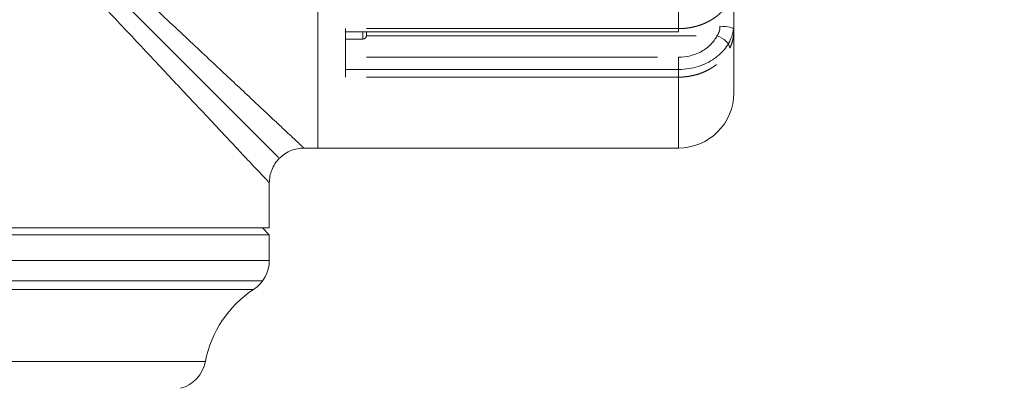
# Model space of a CAD drawing. Header units: millimetres. Extents: x 25069 to 61396, y 8621 to 21558.
# Tile 633 of 656: x 59448 to 59590, y 15284 to 15337. Entities that reach past the tile are written whole.
import ezdxf

# ---------------------------------------------------------------- set-up
doc = ezdxf.new("R2010")
doc.units = ezdxf.units.MM
doc.layers.add('10', color=7, linetype='Continuous')
doc.layers.add('dim', color=84, linetype='Continuous', lineweight=9)
doc.dimstyles.get("Standard").update_dxf_attribs({"dimtxt": 15, "dimasz": 5, "dimexe": 8, "dimexo": 5, "dimgap": 3, "dimtad": 0, "dimzin": 0, "dimdsep": 46, "dimtxsty": 'Standard', "dimblk": 'CLOSEDBLANK', "dimcen": 2, "dimclrd": 4, "dimclre": 3, "dimadec": 0, "dimazin": 0, "dimtfac": 1, "dimtofl": 0, "dimtmove": 0, "dimatfit": 3, "dimldrblk": 'CLOSEDBLANK', "dimfxl": 0, "dimtolj": 1, "dimtzin": 0, "dimarcsym": 0})

# ---------------------------------------------------------------- blocks, each defined once
blk = doc.blocks.new('_ClosedBlank')
at = {"color": 0, "linetype": 'ByBlock', "lineweight": -2}
for p, q in [((-1, 0.167), (0, 0)), ((-1, 0.167), (-1, -0.167)), ((0, 0), (-1, -0.167))]:
    blk.add_line(p, q, dxfattribs=at)
blk = doc.blocks.new('*D37')
at = {"layer": 'Defpoints', "color": 0, "lineweight": 18}
for p in [(59380.09, 15394.87), (59680.21, 15394.87), (59341.09, 14429.87)]:
    blk.add_point(p, dxfattribs=at)
at = {"layer": 'dim', "color": 3, "lineweight": -2}
for p, q in [((59400.09, 15394.87), (59700.21, 15394.87)), ((59361.09, 14429.87), (59700.21, 14429.87))]:
    blk.add_line(p, q, dxfattribs=at)
at = {"layer": 'dim', "color": 4, "lineweight": -3}
for p, q in [((59680.21, 15384.87), (59680.21, 15175.71)), ((59680.21, 14439.87), (59680.21, 14649.04))]:
    blk.add_line(p, q, dxfattribs=at)
at = {"layer": 'dim', "color": 4, "lineweight": -3, "xscale": 10, "yscale": 10, "zscale": 10}
for p, rotation in [((59680.21, 15394.87), 90), ((59680.21, 14429.87), 270)]:
    blk.add_blockref('_ClosedBlank', p, dxfattribs=dict(at, rotation=rotation))
at = {"layer": 'dim', "color": 0, "lineweight": 18, "insert": (59680.21, 14912.37), "char_height": 100, "attachment_point": 5, "rotation": 90}
blk.add_mtext('\\A1;965.00', dxfattribs=at)

msp = doc.modelspace()

# ---------------------------------------------------------------- linework, layer by layer
at = {"layer": '10', "color": 7, "linetype": 'Continuous', "lineweight": 20}
for p, q in [((59543.093, 15335.616), (59543.093, 15394.872)), ((59491.093, 15318.372), (59491.093, 15349.662)), ((59491.093, 15349.004), (59491.093, 15318.372)), ((59485.429, 15317.037), (59459.375, 15343.09)), ((59551.093, 15341.842), (59551.093, 15335.497)), ((59495.093, 15328.617), (59495.093, 15335.616)), ((59495.093, 15335.165), (59543.093, 15335.165)), ((59497.593, 15334.122), (59497.593, 15335.166)), ((59498.093, 15335.616), (59543.093, 15335.616)), ((59498.093, 15334.622), (59498.093, 15335.165)), ((59543.093, 15335.165), (59543.093, 15335.616)), ((59551.093, 15335.497), (59551.093, 15326.372)), ((59551.093, 15335.483), (59551.093, 15326.512)), ((59495.093, 15334.122), (59497.593, 15334.122)), ((59545.654, 15334.578), (59498.094, 15334.578)), ((59498.093, 15331.496), (59540.093, 15331.496)), ((59543.093, 15328.617), (59543.093, 15331.496)), ((59543.093, 15329.733), (59495.093, 15329.733)), ((59543.093, 15328.617), (59498.093, 15328.617)), ((59543.093, 15328.617), (59543.093, 15318.372)), ((59489.093, 15318.372), (59491.093, 15318.372)), ((59491.093, 15318.372), (59543.093, 15318.372)), ((59484.093, 15306.872), (59484.093, 15313.372)), ((59484.093, 15306.872), (59429.436, 15306.872)), ((59484.093, 15305.872), (59483.093, 15306.872)), ((59484.093, 15305.872), (59428.356, 15305.872)), ((59484.093, 15302.152), (59484.093, 15305.872)), ((59418.095, 15302.152), (59484.093, 15302.152)), ((59420.593, 15299.2), (59483.13, 15299.2)), ((59481.832, 15297.968), (59420.587, 15297.968)), ((59420.59, 15287.582), (59474.878, 15287.582))]:
    msp.add_line(p, q, dxfattribs=at)
for centre, radius, start, end in [((59497.593, 15334.622), 0.5, 270, 0), ((59543.093, 15326.372), 8, 270, 0), ((59479.093, 15302.152), 5, 303.20382, 0), ((59490.593, 15284.58), 16, 123.20382, 169.18505), ((59469.966, 15288.521), 5, 285.23036, 349.18505)]:
    msp.add_arc(centre, radius, start, end, dxfattribs=at)
for centre, major_axis, ratio, start_param, end_param in [((59549.093, 15335.497), (2, 0), 0.2291368, 0, 1.5707963), ((59548.654, 15333.43), (1.794, -0.884), 0.5319123, 0.2217225, 1.8270327)]:
    msp.add_ellipse(centre, major_axis=major_axis, ratio=ratio, start_param=start_param, end_param=end_param, dxfattribs=at)
for points, knots in [([(59460.186, 15345.505), (59461.193, 15344.56), (59463.224, 15342.653), (59466.168, 15339.891), (59469.124, 15337.117), (59471.992, 15334.424), (59474.749, 15331.835), (59477.255, 15329.483), (59479.588, 15327.294), (59481.727, 15325.285), (59483.648, 15323.482), (59485.279, 15321.952), (59486.553, 15320.757), (59487.517, 15319.851), (59488.221, 15319.19), (59488.724, 15318.718), (59489.026, 15318.435), (59489.093, 15318.372), (59489.093, 15318.372)], [0, 0, 0, 0, 0.064688, 0.132173, 0.1971405, 0.2695889, 0.3395383, 0.4070755, 0.4722969, 0.542085, 0.6098442, 0.6757483, 0.7399862, 0.7930679, 0.8454872, 0.897378, 0.9488782, 1, 1, 1, 1]), ([(59484.093, 15313.372), (59484.093, 15313.372), (59484.031, 15313.439), (59483.748, 15313.741), (59483.275, 15314.244), (59482.614, 15314.948), (59481.778, 15315.839), (59480.777, 15316.906), (59479.619, 15318.139), (59478.287, 15319.558), (59476.781, 15321.163), (59475.022, 15323.036), (59472.982, 15325.21), (59470.63, 15327.716), (59468.042, 15330.473), (59465.349, 15333.342), (59462.575, 15336.298), (59460.147, 15338.884), (59458.593, 15340.54), (59458.003, 15341.169)], [0, 0, 0, 0, 0.052448, 0.1052035, 0.1583595, 0.2120571, 0.2664332, 0.3189511, 0.3725357, 0.4272885, 0.4833048, 0.5406732, 0.6074842, 0.6766677, 0.7483228, 0.8225382, 0.8890889, 0.9582191, 1, 1, 1, 1]), ([(59543.093, 15335.616), (59543.108, 15335.616), (59543.138, 15335.616), (59543.182, 15335.617), (59543.226, 15335.617), (59543.27, 15335.618), (59543.314, 15335.619), (59543.358, 15335.62), (59543.402, 15335.621), (59543.447, 15335.623), (59543.491, 15335.624), (59543.535, 15335.626), (59543.579, 15335.628), (59543.623, 15335.63), (59543.668, 15335.633), (59543.712, 15335.636), (59543.756, 15335.638), (59543.8, 15335.642), (59543.844, 15335.645), (59543.888, 15335.648), (59543.932, 15335.652), (59543.977, 15335.656), (59544.021, 15335.66), (59544.065, 15335.664), (59544.109, 15335.669), (59544.153, 15335.673), (59544.197, 15335.678), (59544.241, 15335.683), (59544.285, 15335.689), (59544.329, 15335.694), (59544.373, 15335.7), (59544.417, 15335.706), (59544.461, 15335.712), (59544.505, 15335.718), (59544.548, 15335.724), (59544.592, 15335.731), (59544.636, 15335.738), (59544.68, 15335.745), (59544.723, 15335.752), (59544.767, 15335.76), (59544.811, 15335.767), (59544.854, 15335.775), (59544.898, 15335.783), (59544.941, 15335.792), (59544.985, 15335.8), (59545.028, 15335.809), (59545.072, 15335.818), (59545.115, 15335.827), (59545.158, 15335.836), (59545.201, 15335.845), (59545.245, 15335.855), (59545.288, 15335.865), (59545.331, 15335.875), (59545.374, 15335.885), (59545.417, 15335.896), (59545.46, 15335.906), (59545.502, 15335.917), (59545.545, 15335.928), (59545.588, 15335.94), (59545.63, 15335.951), (59545.673, 15335.963), (59545.715, 15335.974), (59545.758, 15335.986), (59545.8, 15335.999), (59545.843, 15336.011), (59545.885, 15336.024), (59545.927, 15336.037), (59545.969, 15336.05), (59546.011, 15336.063), (59546.053, 15336.076), (59546.095, 15336.09), (59546.136, 15336.104), (59546.178, 15336.118), (59546.22, 15336.132), (59546.261, 15336.146), (59546.302, 15336.161), (59546.344, 15336.176), (59546.385, 15336.191), (59546.426, 15336.206), (59546.467, 15336.221), (59546.508, 15336.237), (59546.549, 15336.252), (59546.59, 15336.268), (59546.63, 15336.284), (59546.671, 15336.301), (59546.711, 15336.317), (59546.752, 15336.334), (59546.792, 15336.351), (59546.832, 15336.368), (59546.872, 15336.385), (59546.912, 15336.402), (59546.952, 15336.42), (59546.991, 15336.438), (59547.031, 15336.456), (59547.07, 15336.474), (59547.11, 15336.493), (59547.149, 15336.511), (59547.188, 15336.53), (59547.227, 15336.549), (59547.266, 15336.568), (59547.304, 15336.587), (59547.343, 15336.607), (59547.382, 15336.626), (59547.42, 15336.646), (59547.458, 15336.666), (59547.496, 15336.687), (59547.534, 15336.707), (59547.572, 15336.727), (59547.618, 15336.753), (59547.673, 15336.784), (59547.736, 15336.82), (59547.799, 15336.856), (59547.861, 15336.894), (59547.924, 15336.931), (59547.986, 15336.97), (59548.047, 15337.009), (59548.109, 15337.048), (59548.17, 15337.088), (59548.23, 15337.129), (59548.291, 15337.171), (59548.351, 15337.213), (59548.41, 15337.255), (59548.469, 15337.298), (59548.528, 15337.342), (59548.587, 15337.386), (59548.645, 15337.431), (59548.703, 15337.477), (59548.76, 15337.523), (59548.817, 15337.57), (59548.873, 15337.617), (59548.929, 15337.665), (59548.984, 15337.713), (59549.04, 15337.762), (59549.094, 15337.812), (59549.148, 15337.862), (59549.202, 15337.913), (59549.255, 15337.964), (59549.307, 15338.016), (59549.359, 15338.068), (59549.411, 15338.121), (59549.461, 15338.175), (59549.512, 15338.229), (59549.561, 15338.284), (59549.611, 15338.339), (59549.659, 15338.395), (59549.707, 15338.451), (59549.754, 15338.508), (59549.801, 15338.566), (59549.847, 15338.624), (59549.892, 15338.682), (59549.937, 15338.741), (59549.981, 15338.801), (59550.024, 15338.861), (59550.067, 15338.922), (59550.109, 15338.983), (59550.15, 15339.044), (59550.191, 15339.107), (59550.23, 15339.169), (59550.269, 15339.233), (59550.308, 15339.296), (59550.345, 15339.36), (59550.382, 15339.425), (59550.418, 15339.49), (59550.453, 15339.556), (59550.487, 15339.622), (59550.521, 15339.688), (59550.542, 15339.733), (59550.553, 15339.755)], [0, 0, 0, 0, 0.0045881, 0.0091777, 0.0137688, 0.0183613, 0.0229552, 0.0275506, 0.0321474, 0.0367457, 0.0413454, 0.0459466, 0.0505493, 0.0551534, 0.0597589, 0.0643659, 0.0689744, 0.0735843, 0.0781957, 0.0828085, 0.0874228, 0.0920385, 0.0966557, 0.1012743, 0.1058944, 0.110516, 0.115139, 0.1197635, 0.1243895, 0.1290169, 0.1336457, 0.138276, 0.1429078, 0.1475411, 0.1521758, 0.156812, 0.1614496, 0.1660887, 0.1707293, 0.1753713, 0.1800148, 0.1846597, 0.1893062, 0.1939541, 0.1986034, 0.2032543, 0.2079065, 0.2125603, 0.2172155, 0.2218722, 0.2265304, 0.23119, 0.2358511, 0.2405137, 0.2451778, 0.2498433, 0.2545103, 0.2591788, 0.2638487, 0.2685201, 0.273193, 0.2778674, 0.2825432, 0.2872205, 0.2918993, 0.2965795, 0.3012613, 0.3059445, 0.3106292, 0.3153153, 0.320003, 0.3246921, 0.3293827, 0.3340748, 0.3387683, 0.3434634, 0.3481599, 0.3528579, 0.3575574, 0.3622583, 0.3669608, 0.3716647, 0.3763701, 0.381077, 0.3857854, 0.3904952, 0.3952066, 0.3999194, 0.4046337, 0.4093495, 0.4140668, 0.4187855, 0.4235058, 0.4282275, 0.4329508, 0.4376755, 0.4424017, 0.4471293, 0.4518585, 0.4565892, 0.4613213, 0.466055, 0.4707901, 0.4755267, 0.4802648, 0.4850044, 0.4897455, 0.4944881, 0.4992322, 0.5072368, 0.5152634, 0.5233122, 0.5313829, 0.5394758, 0.5475907, 0.5557277, 0.5638867, 0.5720678, 0.580271, 0.5884963, 0.5967436, 0.605013, 0.6133045, 0.6216181, 0.6299537, 0.6383115, 0.6466913, 0.6550932, 0.6635171, 0.6719632, 0.6804314, 0.6889216, 0.6974339, 0.7059683, 0.7145248, 0.7231034, 0.7317041, 0.7403269, 0.7489717, 0.7576387, 0.7663277, 0.7750389, 0.7837721, 0.7925275, 0.8013049, 0.8101045, 0.8189261, 0.8277698, 0.8366357, 0.8455236, 0.8544336, 0.8633658, 0.87232, 0.8812963, 0.8902948, 0.8993153, 0.9083579, 0.9174227, 0.9265095, 0.9356185, 0.9447495, 0.9539027, 0.9630779, 0.9722753, 0.9814948, 0.9907363, 1, 1, 1, 1]), ([(59548.654, 15334.578), (59548.659, 15334.584), (59548.668, 15334.596), (59548.681, 15334.614), (59548.693, 15334.632), (59548.706, 15334.65), (59548.718, 15334.669), (59548.731, 15334.687), (59548.743, 15334.706), (59548.754, 15334.725), (59548.766, 15334.743), (59548.777, 15334.762), (59548.789, 15334.781), (59548.799, 15334.8), (59548.81, 15334.82), (59548.821, 15334.839), (59548.831, 15334.858), (59548.841, 15334.878), (59548.851, 15334.897), (59548.861, 15334.917), (59548.871, 15334.937), (59548.88, 15334.956), (59548.889, 15334.976), (59548.898, 15334.996), (59548.907, 15335.016), (59548.916, 15335.036), (59548.924, 15335.057), (59548.932, 15335.077), (59548.94, 15335.097), (59548.948, 15335.118), (59548.955, 15335.139), (59548.963, 15335.159), (59548.97, 15335.18), (59548.977, 15335.201), (59548.984, 15335.222), (59548.99, 15335.243), (59548.997, 15335.264), (59549.003, 15335.285), (59549.009, 15335.306), (59549.014, 15335.328), (59549.02, 15335.349), (59549.025, 15335.37), (59549.03, 15335.392), (59549.035, 15335.414), (59549.04, 15335.435), (59549.045, 15335.457), (59549.049, 15335.479), (59549.053, 15335.501), (59549.057, 15335.523), (59549.061, 15335.545), (59549.064, 15335.567), (59549.068, 15335.59), (59549.071, 15335.612), (59549.074, 15335.634), (59549.076, 15335.657), (59549.079, 15335.679), (59549.081, 15335.702), (59549.083, 15335.725), (59549.085, 15335.747), (59549.087, 15335.77), (59549.089, 15335.793), (59549.09, 15335.816), (59549.091, 15335.839), (59549.092, 15335.862), (59549.093, 15335.885), (59549.093, 15335.909), (59549.093, 15335.932), (59549.093, 15335.948), (59549.093, 15335.955)], [0, 0, 0, 0, 0.0160276, 0.0320074, 0.0479404, 0.0638273, 0.079669, 0.0954666, 0.1112208, 0.1269326, 0.1426029, 0.1582327, 0.1738228, 0.1893743, 0.204888, 0.2203649, 0.235806, 0.2512123, 0.2665847, 0.2819243, 0.2972319, 0.3125087, 0.3277555, 0.3429735, 0.3581636, 0.3733268, 0.3884642, 0.4035768, 0.4186657, 0.4337318, 0.4487763, 0.4638001, 0.4788043, 0.4937901, 0.5087583, 0.5237102, 0.5386468, 0.5535691, 0.5684782, 0.5833752, 0.5982612, 0.6131373, 0.6280045, 0.642864, 0.6577168, 0.672564, 0.6874067, 0.7022461, 0.7170831, 0.7319189, 0.7467546, 0.7615913, 0.77643, 0.7912719, 0.8061181, 0.8209696, 0.8358275, 0.850693, 0.8655671, 0.8804509, 0.8953455, 0.9102519, 0.9251713, 0.9401047, 0.9550532, 0.9700179, 0.9849998, 1, 1, 1, 1]), ([(59551.093, 15335.497), (59551.093, 15335.485), (59551.093, 15335.459), (59551.093, 15335.422), (59551.093, 15335.384), (59551.092, 15335.347), (59551.091, 15335.309), (59551.09, 15335.272), (59551.089, 15335.234), (59551.088, 15335.197), (59551.086, 15335.16), (59551.084, 15335.122), (59551.082, 15335.085), (59551.08, 15335.047), (59551.078, 15335.01), (59551.075, 15334.973), (59551.072, 15334.935), (59551.069, 15334.898), (59551.066, 15334.861), (59551.063, 15334.823), (59551.059, 15334.786), (59551.055, 15334.749), (59551.051, 15334.712), (59551.047, 15334.675), (59551.043, 15334.638), (59551.038, 15334.6), (59551.033, 15334.563), (59551.028, 15334.526), (59551.023, 15334.489), (59551.018, 15334.452), (59551.012, 15334.416), (59551.006, 15334.379), (59551, 15334.342), (59550.994, 15334.305), (59550.987, 15334.268), (59550.981, 15334.232), (59550.974, 15334.195), (59550.966, 15334.158), (59550.959, 15334.122), (59550.951, 15334.085), (59550.944, 15334.049), (59550.936, 15334.012), (59550.927, 15333.976), (59550.919, 15333.939), (59550.91, 15333.903), (59550.901, 15333.867), (59550.892, 15333.831), (59550.883, 15333.795), (59550.873, 15333.759), (59550.863, 15333.723), (59550.853, 15333.687), (59550.843, 15333.651), (59550.832, 15333.615), (59550.821, 15333.579), (59550.81, 15333.544), (59550.799, 15333.508), (59550.788, 15333.472), (59550.776, 15333.437), (59550.764, 15333.402), (59550.752, 15333.366), (59550.739, 15333.331), (59550.727, 15333.296), (59550.714, 15333.261), (59550.701, 15333.226), (59550.687, 15333.191), (59550.674, 15333.156), (59550.66, 15333.121), (59550.646, 15333.086), (59550.632, 15333.052), (59550.617, 15333.017), (59550.602, 15332.983), (59550.587, 15332.948), (59550.572, 15332.914), (59550.556, 15332.88), (59550.54, 15332.846), (59550.524, 15332.812), (59550.513, 15332.789), (59550.508, 15332.778)], [0, 0, 0, 0, 0.0126975, 0.0254076, 0.0381303, 0.0508659, 0.0636146, 0.0763766, 0.089152, 0.1019411, 0.114744, 0.127561, 0.1403923, 0.1532379, 0.1660982, 0.1789734, 0.1918635, 0.2047689, 0.2176896, 0.230626, 0.2435782, 0.2565463, 0.2695307, 0.2825314, 0.2955486, 0.3085827, 0.3216337, 0.3347018, 0.3477873, 0.3608903, 0.374011, 0.3871496, 0.4003064, 0.4134814, 0.4266749, 0.4398871, 0.4531182, 0.4663684, 0.4796377, 0.4929266, 0.5062351, 0.5195633, 0.5329116, 0.5462802, 0.5596691, 0.5730785, 0.5865088, 0.59996, 0.6134323, 0.626926, 0.6404412, 0.6539782, 0.667537, 0.6811179, 0.6947211, 0.7083467, 0.721995, 0.7356661, 0.7493602, 0.7630775, 0.7768183, 0.7905825, 0.8043706, 0.8181826, 0.8320187, 0.8458791, 0.859764, 0.8736736, 0.887608, 0.9015674, 0.9155521, 0.9295622, 0.9435979, 0.9576593, 0.9717467, 0.9858602, 1, 1, 1, 1]), ([(59550.789, 15334.506), (59550.811, 15334.567), (59550.831, 15334.63), (59550.917, 15334.915), (59550.971, 15335.157), (59551.019, 15335.472), (59551.029, 15335.539), (59551.037, 15335.605)], [0, 0, 0, 0, 0.1867364, 0.1867364, 0.8312776, 0.8312776, 1, 1, 1, 1]), ([(59543.093, 15331.496), (59543.692, 15331.496), (59544.276, 15331.568), (59545.13, 15331.782), (59545.409, 15331.872), (59545.943, 15332.081), (59546.199, 15332.201), (59546.69, 15332.473), (59546.926, 15332.626), (59547.363, 15332.955), (59547.565, 15333.132), (59547.937, 15333.508), (59548.107, 15333.709), (59548.41, 15334.131), (59548.542, 15334.35), (59548.654, 15334.578)], [0, 0, 0, 0, 0.25, 0.25, 0.375, 0.375, 0.5, 0.5, 0.625, 0.625, 0.75, 0.75, 0.875, 0.875, 1, 1, 1, 1]), ([(59550.789, 15334.506), (59550.739, 15334.362), (59550.684, 15334.219), (59550.466, 15333.723), (59550.275, 15333.381), (59549.819, 15332.724), (59549.553, 15332.407), (59548.966, 15331.825), (59548.645, 15331.556), (59547.944, 15331.064), (59547.563, 15330.84), (59546.77, 15330.455), (59546.356, 15330.292), (59545.493, 15330.024), (59545.041, 15329.92), (59544.136, 15329.779), (59543.679, 15329.74), (59543.176, 15329.734), (59543.135, 15329.733), (59543.093, 15329.733)], [0, 0, 0, 0, 0.0527517, 0.0527517, 0.186371, 0.186371, 0.3199904, 0.3199904, 0.4536098, 0.4536098, 0.5872292, 0.5872292, 0.7208486, 0.7208486, 0.854468, 0.854468, 0.9880874, 0.9880874, 1, 1, 1, 1]), ([(59548.611, 15330.454), (59548.605, 15330.45), (59548.59, 15330.438), (59548.566, 15330.419), (59548.538, 15330.397), (59548.509, 15330.375), (59548.481, 15330.354), (59548.452, 15330.332), (59548.424, 15330.311), (59548.395, 15330.289), (59548.366, 15330.268), (59548.337, 15330.247), (59548.308, 15330.226), (59548.279, 15330.206), (59548.25, 15330.185), (59548.221, 15330.165), (59548.192, 15330.144), (59548.162, 15330.124), (59548.133, 15330.104), (59548.103, 15330.084), (59548.074, 15330.065), (59548.044, 15330.045), (59548.014, 15330.026), (59547.985, 15330.006), (59547.955, 15329.987), (59547.925, 15329.968), (59547.895, 15329.949), (59547.865, 15329.931), (59547.834, 15329.912), (59547.804, 15329.894), (59547.774, 15329.875), (59547.743, 15329.857), (59547.713, 15329.839), (59547.683, 15329.821), (59547.652, 15329.804), (59547.621, 15329.786), (59547.591, 15329.769), (59547.547, 15329.744), (59547.491, 15329.713), (59547.421, 15329.675), (59547.351, 15329.638), (59547.281, 15329.602), (59547.21, 15329.566), (59547.139, 15329.531), (59547.068, 15329.496), (59546.996, 15329.463), (59546.923, 15329.429), (59546.85, 15329.397), (59546.777, 15329.365), (59546.704, 15329.333), (59546.63, 15329.303), (59546.556, 15329.273), (59546.482, 15329.243), (59546.407, 15329.215), (59546.332, 15329.187), (59546.257, 15329.159), (59546.181, 15329.132), (59546.105, 15329.106), (59546.029, 15329.081), (59545.952, 15329.056), (59545.876, 15329.032), (59545.799, 15329.009), (59545.721, 15328.986), (59545.644, 15328.964), (59545.566, 15328.943), (59545.488, 15328.922), (59545.41, 15328.902), (59545.332, 15328.883), (59545.253, 15328.864), (59545.175, 15328.846), (59545.096, 15328.828), (59545.017, 15328.812), (59544.938, 15328.796), (59544.858, 15328.781), (59544.779, 15328.766), (59544.699, 15328.752), (59544.62, 15328.739), (59544.54, 15328.726), (59544.46, 15328.714), (59544.38, 15328.703), (59544.3, 15328.693), (59544.22, 15328.683), (59544.139, 15328.674), (59544.059, 15328.665), (59543.979, 15328.657), (59543.898, 15328.65), (59543.818, 15328.644), (59543.737, 15328.638), (59543.657, 15328.633), (59543.576, 15328.629), (59543.496, 15328.625), (59543.415, 15328.622), (59543.335, 15328.62), (59543.254, 15328.618), (59543.174, 15328.617), (59543.12, 15328.617), (59543.093, 15328.617)], [0, 0, 0, 0, 0.003746, 0.0101088, 0.0164637, 0.0228107, 0.0291498, 0.0354811, 0.0418045, 0.04812, 0.0544276, 0.0607274, 0.0670193, 0.0733032, 0.0795794, 0.0858476, 0.092108, 0.0983604, 0.1046051, 0.1108418, 0.1170706, 0.1232916, 0.1295047, 0.13571, 0.1419073, 0.1480968, 0.1542784, 0.1604521, 0.166618, 0.172776, 0.1789261, 0.1850684, 0.1912027, 0.1973292, 0.2034479, 0.2095586, 0.2156615, 0.2217566, 0.2353929, 0.2490215, 0.2626423, 0.2762554, 0.2898607, 0.3034583, 0.3170481, 0.3306303, 0.3442047, 0.3577714, 0.3713303, 0.3848816, 0.3984252, 0.411961, 0.4254892, 0.4390097, 0.4525225, 0.4660276, 0.479525, 0.4930148, 0.5064969, 0.5199714, 0.5334382, 0.5468974, 0.5603489, 0.5737928, 0.587229, 0.6006576, 0.6140786, 0.627492, 0.6408978, 0.654296, 0.6676866, 0.6810696, 0.694445, 0.7078129, 0.7211731, 0.7345258, 0.747871, 0.7612086, 0.7745386, 0.7878611, 0.801176, 0.8144835, 0.8277834, 0.8410757, 0.8543606, 0.8676379, 0.8809078, 0.8941702, 0.907425, 0.9206724, 0.9339123, 0.9471448, 0.9603698, 0.9735873, 0.9867974, 1, 1, 1, 1]), ([(59484.093, 15313.372), (59484.1, 15314.024), (59484.278, 15314.963), (59484.883, 15316.134), (59485.533, 15316.932), (59486.331, 15317.582), (59487.503, 15318.188), (59488.442, 15318.366), (59489.093, 15318.372)], [0, 0, 0, 0, 0.2394568, 0.3683607, 0.5, 0.6316393, 0.7605432, 1, 1, 1, 1])]:
    msp.add_open_spline(points, degree=3, knots=knots, dxfattribs=at)

# ---------------------------------------------------------------- dimensions: what is measured, and where the dimension line sits
at = {"layer": 'dim', "lineweight": 18}
dim = msp.add_linear_dim(base=(59680.21, 15394.872), p1=(59341.093, 14429.872), p2=(59380.093, 15394.872), angle=90, dimstyle='Standard', override={"dimscale": 2, "dimtxt": 50, "dimexe": 10, "dimexo": 10, "dimgap": 15, "dimlwd": 65533}, dxfattribs=at)
dim.commit()
dim.dimension.update_dxf_attribs({"geometry": '*D37', "text_midpoint": (59680.21, 14912.372)})

doc.saveas('drawing.dxf')
